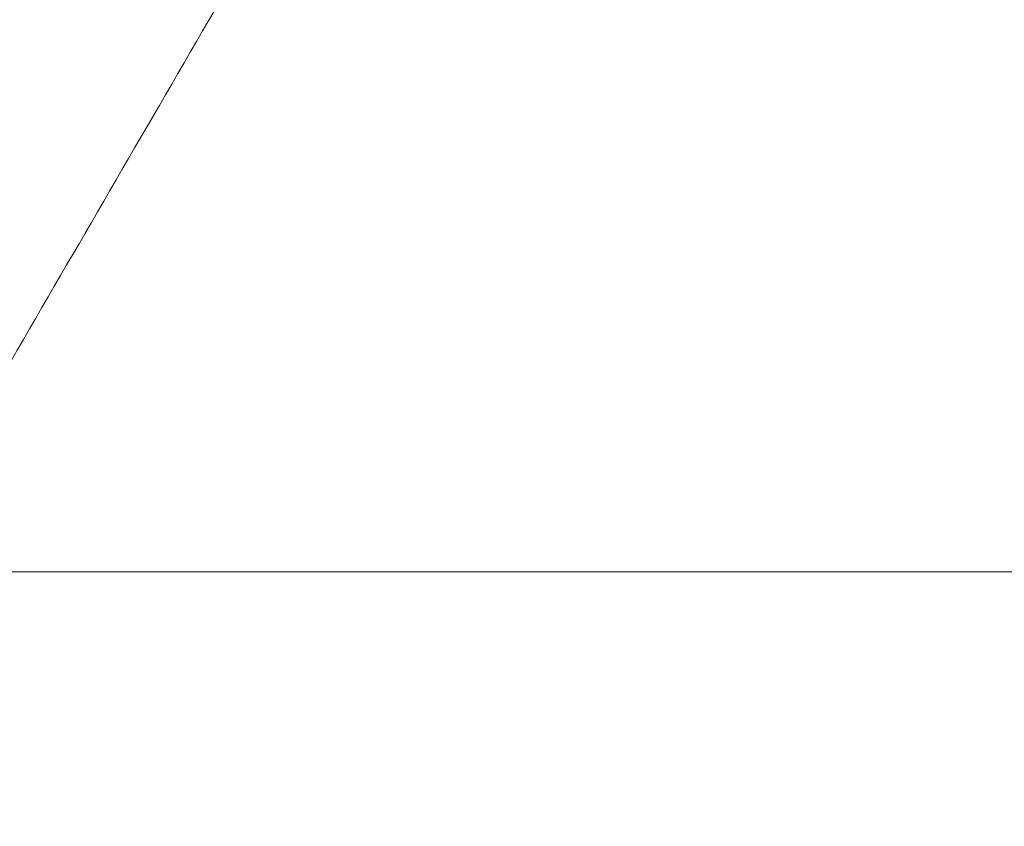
# Model space of a CAD drawing. Header units: inches. Extents: x 1 to 109, y 1 to 85.
# Tile 676 of 1056: x 88.35856 to 88.3624, y 24.49816 to 24.5013. Entities that reach past the tile are written whole.
import ezdxf

# ---------------------------------------------------------------- set-up
doc = ezdxf.new("R2010")
doc.units = ezdxf.units.IN
doc.header["$MEASUREMENT"] = 0

msp = doc.modelspace()

# ---------------------------------------------------------------- linework, layer by layer
at = {"color": 7, "linetype": 'Continuous', "lineweight": 15, "ltscale": 5}
msp.add_line((88.3473241, 24.4991467), (88.4223241, 24.4991467), dxfattribs=at)
for points, knots in [([(88.373009, 24.4341884), (88.3729195, 24.4360523), (88.3727389, 24.4398112), (88.3724534, 24.4454627), (88.3721562, 24.451134), (88.3718483, 24.4567788), (88.3715322, 24.4623489), (88.3712165, 24.4676916), (88.370904, 24.4727715), (88.3705972, 24.4775614), (88.3702921, 24.4821258), (88.3699912, 24.486433), (88.3696905, 24.4905357), (88.3693927, 24.4943903), (88.3691006, 24.497955), (88.3688207, 24.501144), (88.3685554, 24.5039782), (88.3682776, 24.5064731), (88.3679928, 24.5085857), (88.3677026, 24.510314), (88.3674094, 24.5116582), (88.3671096, 24.5126327), (88.3668052, 24.5132232), (88.3664924, 24.513425), (88.3661734, 24.5132068), (88.365851, 24.512543), (88.3655339, 24.5114491), (88.3652247, 24.5099428), (88.3649258, 24.5080482), (88.3646441, 24.5058364), (88.3643809, 24.5033537), (88.3641295, 24.5006182), (88.3638637, 24.4975625), (88.3635874, 24.4941712), (88.3632949, 24.4903796), (88.3629879, 24.486184), (88.3626682, 24.4815898), (88.3623443, 24.4767104), (88.3620188, 24.4715845), (88.3616945, 24.4662549), (88.36138, 24.4608713), (88.3610778, 24.4554893), (88.3607892, 24.4501583), (88.3605106, 24.4448109), (88.3602425, 24.4394859), (88.3600725, 24.435945), (88.3599882, 24.4341884)], [0, 0, 0, 0, 0.022479, 0.045331, 0.068506, 0.091948, 0.115595, 0.139386, 0.161889, 0.184404, 0.206874, 0.229245, 0.25146, 0.274794, 0.297838, 0.320536, 0.342918, 0.365562, 0.38856, 0.410518, 0.432694, 0.455036, 0.47749, 0.5, 0.523873, 0.547679, 0.571351, 0.594825, 0.618042, 0.640943, 0.662202, 0.683327, 0.704778, 0.726531, 0.74854, 0.772107, 0.795844, 0.819687, 0.843568, 0.86742, 0.891176, 0.913429, 0.935486, 0.957297, 0.978816, 1, 1, 1, 1]), ([(88.3660907, 24.5130047), (88.3658733, 24.5126298), (88.3654785, 24.5119491), (88.3649464, 24.5110317), (88.3645345, 24.5103216), (88.3641981, 24.5097418), (88.3638515, 24.5091443), (88.3634052, 24.5083752), (88.3627595, 24.5072624), (88.3618892, 24.5057628), (88.3607724, 24.5038391), (88.3594427, 24.5015494), (88.3579001, 24.4988941), (88.3568005, 24.4970026), (88.3562152, 24.495996)], [0, 0, 0, 0, 0.066105, 0.120025, 0.161762, 0.191319, 0.222274, 0.267126, 0.326955, 0.41851, 0.53161, 0.666237, 0.822374, 1, 1, 1, 1])]:
    msp.add_open_spline(points, degree=3, knots=knots, dxfattribs=at)

doc.saveas('drawing.dxf')
